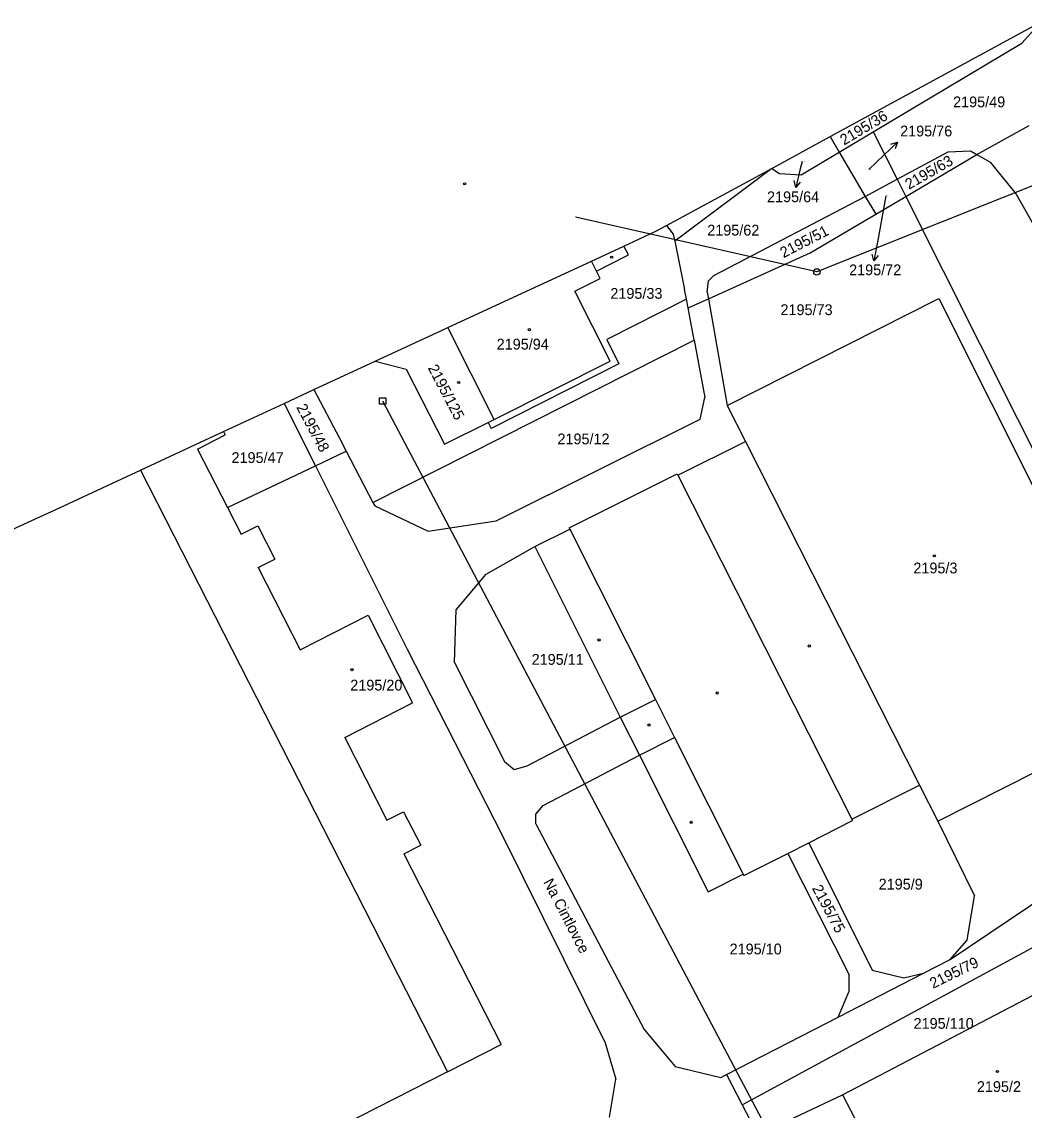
# Model space of a CAD drawing. Extents: x -785744 to -782822, y -1067550 to -1063910.
# Drawn here: x -785160.1 to -785002, y -1064905.9 to -1064734.4 of the extents above; entities that cross this region are included whole.
import ezdxf

# ---------------------------------------------------------------- set-up
doc = ezdxf.new("R2010")
doc.units = 0
for name, color, linetype in [('Hranice obce', 7, 'Continuous'), ('Hranice parcel', 7, 'Continuous'), ('Parcelní čísla', 7, 'Continuous'), ('Pop_ČP_popisy', 7, 'Continuous'), ('Poz_předměty', 7, 'Continuous'), ('Vnitřní kresba', 7, 'Continuous'), ('Značky budov', 7, 'Continuous')]:
    doc.layers.add(name, color=color, linetype=linetype)

msp = doc.modelspace()

# ---------------------------------------------------------------- linework, layer by layer
at = {"layer": 'Hranice obce'}
msp.add_lwpolyline([(-785258.04, -1064858.53), (-785154.1, -1064810.98), (-785141.35, -1064805.06), (-785132.69, -1064801.03), (-785128.26, -1064798.96), (-785118.72, -1064794.52), (-785114.01, -1064792.34), (-785104.36, -1064787.88), (-785093.88, -1064783.03), (-785092.92, -1064782.58), (-785070.26, -1064772.1), (-785065.15, -1064769.74), (-785060.19, -1064767.44), (-785058.43, -1064766.49), (-785041.81, -1064757.48), (-785032.64, -1064752.48), (-784999.37, -1064734.37)], dxfattribs=at)
at = {"layer": 'Hranice parcel'}
for p, q in [((-785041.81, -1064757.48), (-785057.14, -1064768.98)), ((-785057.14, -1064768.98), (-785055.57, -1064776.55)), ((-785054.08, -1064784.55), (-785055.03, -1064779.48)), ((-785104.7, -1064810.13), (-785054.08, -1064784.55)), ((-785054.08, -1064784.55), (-785052.4, -1064793.58)), ((-785104.36, -1064787.88), (-785099.45, -1064789.15)), ((-785086.53, -1064797.55), (-785085.59, -1064797.09)), ((-785108.92, -1064802.07), (-785104.7, -1064810.13)), ((-785141.35, -1064805.06), (-785092.97, -1064899.91)), ((-785104.7, -1064810.13), (-785104.41, -1064810.67)), ((-785092.97, -1064899.91), (-785084.49, -1064895.6)), ((-785092.97, -1064899.91), (-785206.12, -1064957.43))]:
    msp.add_line(p, q, dxfattribs=at)
for points in [[(-785002.43, -1064737.73), (-784999.37, -1064734.37)], [(-785025.83, -1064751.7), (-785002.43, -1064737.73)], [(-785009.5, -1064755.29), (-785001.26, -1064750.74)], [(-785032.64, -1064752.48), (-785031.2, -1064754.92)], [(-785031.2, -1064754.92), (-785025.83, -1064751.7)], [(-785025.83, -1064751.7), (-785022.06, -1064759.2)], [(-785037.18, -1064758.48), (-785031.2, -1064754.92)], [(-785031.2, -1064754.92), (-785027.09, -1064761.9)], [(-785022.06, -1064759.2), (-785014.02, -1064754.88)], [(-785014.02, -1064754.88), (-785010.51, -1064754.69)], [(-785010.51, -1064754.69), (-785009.5, -1064755.29)], [(-785020.7, -1064761.9), (-785009.5, -1064755.29)], [(-785009.5, -1064755.29), (-785007.42, -1064756.52)], [(-785007.42, -1064756.52), (-785003.29, -1064761.57)], [(-785041.81, -1064757.48), (-785040.6, -1064758.3)], [(-785040.6, -1064758.3), (-785037.18, -1064758.48)], [(-785027.09, -1064761.9), (-785022.06, -1064759.2)], [(-785022.06, -1064759.2), (-785020.7, -1064761.9)], [(-785003.29, -1064761.57), (-784962.49, -1064833.61)], [(-785050.94, -1064774.39), (-785027.09, -1064761.9)], [(-785027.09, -1064761.9), (-785025.44, -1064764.7)], [(-785025.44, -1064764.7), (-785020.7, -1064761.9)], [(-785020.7, -1064761.9), (-784973.76, -1064855.35)], [(-785035.78, -1064770.81), (-785025.44, -1064764.7)], [(-785064.43, -1064771.12), (-785065.15, -1064769.74)], [(-785069.46, -1064773.68), (-785064.43, -1064771.12)], [(-785051.81, -1064778.03), (-785035.78, -1064770.81)], [(-785068.88, -1064774.82), (-785069.46, -1064773.68)], [(-785072.9, -1064776.81), (-785068.88, -1064774.82)], [(-785052, -1064776.97), (-785051.83, -1064775.2)], [(-785051.83, -1064775.2), (-785050.94, -1064774.39)], [(-785067.33, -1064787.85), (-785072.9, -1064776.81)], [(-785055.29, -1064778.08), (-785055.57, -1064776.55)], [(-785052, -1064776.97), (-785051.81, -1064778.03)], [(-785055.03, -1064779.48), (-785055.29, -1064778.08)], [(-785055.03, -1064779.48), (-785051.81, -1064778.03)], [(-785051.81, -1064778.03), (-785048.88, -1064794.84)], [(-785048.88, -1064794.84), (-785015.52, -1064778.01)], [(-785015.52, -1064778.01), (-784982.54, -1064843.66)], [(-785085.59, -1064797.09), (-785092.92, -1064782.58)], [(-785099.45, -1064789.15), (-785093.44, -1064800.96), (-785086.53, -1064797.55)], [(-785085.59, -1064797.09), (-785067.33, -1064787.85)], [(-785114.01, -1064792.34), (-785110, -1064800)], [(-785053.11, -1064797.01), (-785052.4, -1064793.58)], [(-785118.72, -1064794.52), (-785113.78, -1064804.37)], [(-785048.88, -1064794.84), (-785045.98, -1064800.54)], [(-785085.28, -1064813.04), (-785053.11, -1064797.01)], [(-785132.34, -1064801.72), (-785127.99, -1064799.5)], [(-785128.26, -1064798.96), (-785127.99, -1064799.5)], [(-785110, -1064800), (-785108.92, -1064802.07)], [(-785056.64, -1064805.86), (-785045.98, -1064800.54)], [(-785132.34, -1064801.72), (-785127.65, -1064810.92)], [(-785113.78, -1064804.37), (-785108.92, -1064802.07)], [(-785127.65, -1064810.92), (-785113.78, -1064804.37)], [(-785113.78, -1064804.37), (-785099.3, -1064833.26)], [(-785073.77, -1064814.12), (-785056.76, -1064805.63)], [(-785056.76, -1064805.63), (-785056.64, -1064805.86)], [(-785127.65, -1064810.92), (-785125.49, -1064815.15)], [(-785104.41, -1064810.67), (-785096.02, -1064814.68)], [(-785096.02, -1064814.68), (-785085.28, -1064813.04)], [(-785125.49, -1064815.15), (-785122.86, -1064813.81)], [(-785122.86, -1064813.81), (-785120.19, -1064819.08)], [(-785079.17, -1064817.1), (-785073.66, -1064814.35)], [(-785073.77, -1064814.12), (-785073.66, -1064814.35)], [(-785086.88, -1064821.45), (-785079.17, -1064817.1)], [(-785079.17, -1064817.1), (-785065.72, -1064843.97)], [(-785122.81, -1064820.41), (-785120.19, -1064819.08)], [(-785122.81, -1064820.41), (-785116.2, -1064833.37)], [(-785091.56, -1064827.09), (-785086.88, -1064821.45)], [(-785116.2, -1064833.37), (-785105.44, -1064827.89)], [(-785105.44, -1064827.89), (-785098.45, -1064841.73)], [(-785091.85, -1064835.38), (-785091.56, -1064827.09)], [(-785099.3, -1064833.26), (-785084.33, -1064862.57)], [(-785091.85, -1064835.38), (-785083.99, -1064850.95)], [(-785109.16, -1064847.19), (-785098.45, -1064841.73)], [(-785080.41, -1064851.68), (-785065.72, -1064843.97)], [(-785065.72, -1064843.97), (-785062.7, -1064849.99)], [(-785109.16, -1064847.19), (-785102.51, -1064860.23)], [(-785083.99, -1064850.95), (-785082.44, -1064852.25)], [(-785077.88, -1064857.89), (-785062.7, -1064849.99)], [(-785062.7, -1064849.99), (-785051.88, -1064871.54)], [(-785082.44, -1064852.25), (-785080.41, -1064851.68)], [(-785015.65, -1064860.38), (-785000.15, -1064852.55)], [(-785029.2, -1064860.07), (-785018.53, -1064854.68)], [(-785018.53, -1064854.68), (-785015.65, -1064860.38)], [(-785013.71, -1064882.17), (-784973.76, -1064855.35)], [(-785079.01, -1064859.29), (-785077.88, -1064857.89)], [(-785102.51, -1064860.23), (-785099.9, -1064858.89)], [(-785099.9, -1064858.89), (-785097.14, -1064864.16)], [(-785079.02, -1064860.8), (-785079.01, -1064859.29)], [(-785079.02, -1064860.8), (-785061.97, -1064893.21)], [(-785035.98, -1064863.79), (-785029.09, -1064860.3)], [(-785029.2, -1064860.07), (-785029.09, -1064860.3)], [(-785015.65, -1064860.38), (-785009.88, -1064872.16)], [(-785084.33, -1064862.57), (-785068.12, -1064895.32)], [(-785099.82, -1064865.52), (-785097.14, -1064864.16)], [(-785039.32, -1064865.47), (-785035.98, -1064863.79)], [(-785035.98, -1064863.79), (-785026.03, -1064883.87)], [(-785099.82, -1064865.52), (-785084.49, -1064895.6)], [(-785046.22, -1064868.97), (-785039.32, -1064865.47)], [(-785039.32, -1064865.47), (-785029.63, -1064884.59)], [(-785051.88, -1064871.54), (-785046.32, -1064868.75)], [(-785046.32, -1064868.75), (-785046.22, -1064868.97)], [(-785011.04, -1064879.13), (-785009.88, -1064872.16)], [(-785046.5, -1064905.09), (-784995.83, -1064877.68)], [(-785013.71, -1064882.17), (-785011.04, -1064879.13)], [(-785030.69, -1064903.5), (-784992.7, -1064883.67)], [(-785017.89, -1064884.36), (-785013.71, -1064882.17)], [(-785031.39, -1064891.27), (-785017.89, -1064884.36)], [(-785029.63, -1064887.17), (-785029.63, -1064884.59)], [(-785026.03, -1064883.87), (-785021.02, -1064885.06)], [(-785021.02, -1064885.06), (-785017.89, -1064884.36)], [(-785031.39, -1064891.27), (-785029.63, -1064887.17)], [(-785048.98, -1064900.34), (-785031.39, -1064891.27)], [(-785061.97, -1064893.21), (-785057.05, -1064899.06)], [(-785068.12, -1064895.32), (-785066.41, -1064901.07)], [(-785057.05, -1064899.06), (-785049.84, -1064900.78)], [(-785049.84, -1064900.78), (-785048.98, -1064900.34)], [(-785048.98, -1064900.34), (-785046.5, -1064905.09)], [(-785067.43, -1064907.05), (-785066.41, -1064901.07)], [(-785044.02, -1064909.85), (-785030.69, -1064903.5)], [(-785030.69, -1064903.5), (-785021.9, -1064920.34)], [(-785046.5, -1064905.09), (-785044.02, -1064909.85)]]:
    msp.add_lwpolyline(points, dxfattribs=at)
at = {"layer": 'Pop_ČP_popisy'}
for p, q in [((-785024.15, -1064755.42), (-785021.99, -1064753.34)), ((-785037.34, -1064757.57), (-785038.05, -1064760.48)), ((-785025.18, -1064769.13), (-785025.72, -1064772.08))]:
    msp.add_line(p, q, dxfattribs=at)
for points in [[(-785023.05, -1064753.67), (-785021.99, -1064753.34), (-785022.36, -1064754.4)], [(-785037.06, -1064756.42), (-785037.34, -1064757.57)], [(-785026.51, -1064757.68), (-785024.15, -1064755.42)], [(-785037.33, -1064759.63), (-785038.05, -1064760.48), (-785038.3, -1064759.39)], [(-785023.83, -1064761.81), (-785025.18, -1064769.13)], [(-785025.05, -1064771.19), (-785025.72, -1064772.08), (-785026.03, -1064771.01)]]:
    msp.add_lwpolyline(points, dxfattribs=at)
at = {"layer": 'Poz_předměty'}
for points in [[(-784995.5, -1064758.11), (-785034.72, -1064773.8)], [(-785034.72, -1064773.8), (-785072.77, -1064765.16)], [(-785040.82, -1064912.24), (-785103.17, -1064794.15)]]:
    msp.add_lwpolyline(points, dxfattribs=at)
msp.add_lwpolyline([(-785103.67, -1064793.65), (-785102.67, -1064793.65), (-785102.67, -1064794.65), (-785103.67, -1064794.65)], close=True, dxfattribs=at)
msp.add_circle((-785034.72, -1064773.8), 0.5, dxfattribs=at)
at = {"layer": 'Vnitřní kresba'}
for p, q in [((-785058.43, -1064766.49), (-785057.38, -1064767.85)), ((-785057.38, -1064767.85), (-785057.14, -1064768.98)), ((-785055.29, -1064778.08), (-785067.83, -1064784.48)), ((-785067.83, -1064784.48), (-785065.93, -1064788.29)), ((-785065.93, -1064788.29), (-785086.05, -1064798.5)), ((-785086.53, -1064797.55), (-785086.05, -1064798.5))]:
    msp.add_line(p, q, dxfattribs=at)
for points in [[(-785069.46, -1064773.68), (-785070.26, -1064772.1)], [(-785045.98, -1064800.54), (-785018.53, -1064854.68)], [(-785056.64, -1064805.86), (-785029.2, -1064860.07)], [(-785073.66, -1064814.35), (-785060.17, -1064841.18)], [(-785065.72, -1064843.97), (-785060.17, -1064841.18)], [(-785060.17, -1064841.18), (-785057.15, -1064847.2)], [(-785062.7, -1064849.99), (-785057.15, -1064847.2)], [(-785057.15, -1064847.2), (-785046.32, -1064868.75)]]:
    msp.add_lwpolyline(points, dxfattribs=at)
at = {"layer": 'Značky budov'}
for centre in [(-785090.26, -1064759.92), (-785067.07, -1064771.48), (-785080.05, -1064782.9), (-785091.18, -1064791.23), (-785016.19, -1064818.56), (-785069.06, -1064831.82), (-785035.92, -1064832.77), (-785108.02, -1064836.49), (-785050.44, -1064840.19), (-785061.17, -1064845.24), (-785054.54, -1064860.56), (-785006.27, -1064899.84)]:
    msp.add_circle(centre, 0.175, dxfattribs=at)

# ---------------------------------------------------------------- texts
at = {"layer": 'Parcelní čísla'}
for s, height, p in [('2195/49', 1.7, (-785013.25, -1064747.85)), ('2195/64', 0.1, (-785037.06, -1064756.42)), ('2195/76', 0.1, (-785026.51, -1064757.68)), ('2195/72', 0.1, (-785023.83, -1064761.81)), ('2195/62', 1.7, (-785052.01, -1064768.07)), ('2195/33', 1.7, (-785067.28, -1064778.04)), ('2195/73', 1.7, (-785040.46, -1064780.61)), ('2195/94', 1.7, (-785085.2, -1064786.04)), ('2195/12', 1.7, (-785075.62, -1064800.98)), ('2195/47', 1.7, (-785127, -1064803.92)), ('2195/3', 1.7, (-785019.51, -1064821.32)), ('2195/11', 1.7, (-785079.69, -1064835.73)), ('2195/20', 1.7, (-785108.28, -1064839.79)), ('2195/9', 1.7, (-785024.98, -1064871.16)), ('2195/10', 1.7, (-785048.48, -1064881.38)), ('2195/110', 1.7, (-785019.48, -1064893.11)), ('2195/2', 1.7, (-785009.5, -1064903.07))]:
    msp.add_text(s, height=height, dxfattribs=at).set_placement(p)
for s, rotation, p in [('2195/36', 30.9724, (-785030.43, -1064753.9)), ('2195/63', 29.8706, (-785020.21, -1064760.87)), ('2195/51', 27.3373, (-785039.98, -1064771.65)), ('2195/125', 297.6961, (-785096.1, -1064788.93)), ('2195/48', 297.9682, (-785116.83, -1064795.13)), ('2195/75', 298.2298, (-785035.54, -1064870.95)), ('2195/79', 26.0005, (-785016.42, -1064886.82))]:
    msp.add_text(s, height=1.7, rotation=rotation, dxfattribs=at).set_placement(p)
at = {"layer": 'Pop_ČP_popisy'}
for s, p in [('2195/76', (-785021.6, -1064752.44)), ('2195/64', (-785042.58, -1064762.81)), ('2195/72', (-785029.64, -1064774.33))]:
    msp.add_text(s, height=1.7, dxfattribs=at).set_placement(p)
msp.add_text('Na Cintlovce', height=1.7, rotation=297.3591, dxfattribs=at).set_placement((-785077.9, -1064869.97))

doc.saveas('drawing.dxf')
